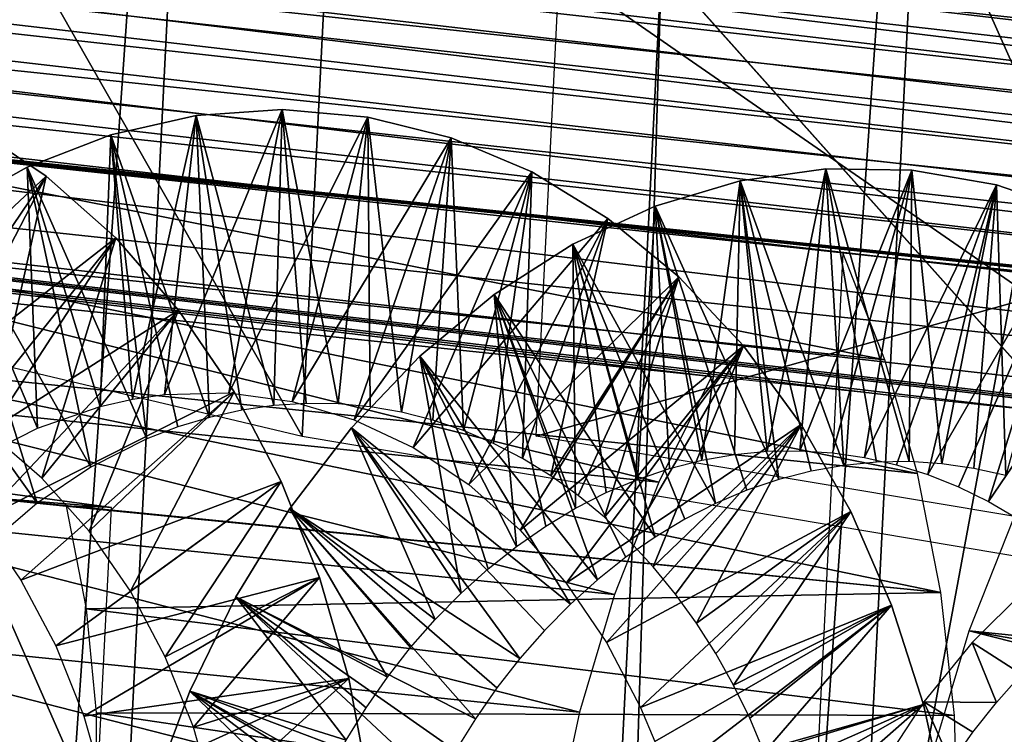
# Model space of a CAD drawing. Header units: millimetres. Extents: x -99 to 221, y -61 to 39.
# Tile 641 of 656: x 201.42 to 203.8, y 27.67 to 29.4. Entities that reach past the tile are written whole.
import ezdxf

# ---------------------------------------------------------------- set-up
doc = ezdxf.new("R2010")
doc.units = ezdxf.units.MM
doc.header["$LTSCALE"] = 33.374815
for name, color, linetype in [('101', 7, 'CONTINUOUS'), ('104', 7, 'CONTINUOUS'), ('110', 7, 'CONTINUOUS'), ('33', 7, 'CONTINUOUS'), ('34', 7, 'CONTINUOUS'), ('35', 7, 'CONTINUOUS'), ('49', 7, 'CONTINUOUS'), ('70', 7, 'CONTINUOUS'), ('71', 7, 'CONTINUOUS'), ('72', 7, 'CONTINUOUS'), ('73', 7, 'CONTINUOUS'), ('93', 7, 'CONTINUOUS'), ('94', 7, 'CONTINUOUS'), ('97', 7, 'CONTINUOUS'), ('98', 7, 'CONTINUOUS'), ('99', 7, 'CONTINUOUS')]:
    doc.layers.add(name, color=color, linetype=linetype)

msp = doc.modelspace()

# ---------------------------------------------------------------- linework, layer by layer
at = {"layer": '101', "color": 7, "linetype": 'CONTINUOUS'}
for points in [[(201.64, 28.215, -231.2832), (201.269, 28.2452, -231.0488), (201.2506, 28.268, -230.6111), (201.64, 28.215, -231.2832)], [(201.5309, 28.2187, -231.3184), (201.269, 28.2452, -231.0488), (201.64, 28.215, -231.2832), (201.5309, 28.2187, -231.3184)]]:
    msp.add_3dface(points, dxfattribs=at)
at = {"layer": '104', "color": 7, "linetype": 'CONTINUOUS'}
for points in [[(201.1758, 26.7718, -230.5364), (201.5652, 26.7187, -231.2084), (201.2506, 28.268, -230.6111), (201.1758, 26.7718, -230.5364)], [(201.64, 28.215, -231.2832), (201.2506, 28.268, -230.6111), (201.6026, 27.4669, -231.2458), (201.64, 28.215, -231.2832)], [(201.2506, 28.268, -230.6111), (201.5652, 26.7187, -231.2084), (201.6026, 27.4669, -231.2458), (201.2506, 28.268, -230.6111)]]:
    msp.add_3dface(points, dxfattribs=at)
at = {"layer": '110', "color": 7, "linetype": 'CONTINUOUS'}
for points in [[(203.8273, 28.7872, -234.2487), (203.4097, 28.8322, -233.8193), (203.2522, 25.6794, -233.6617), (203.8273, 28.7872, -234.2487)], [(204.244, 28.7423, -234.6773), (203.8273, 28.7872, -234.2487), (203.2522, 25.6794, -233.6617), (204.244, 28.7423, -234.6773)], [(203.2522, 25.6794, -233.6617), (203.67, 25.6397, -234.0914), (204.244, 28.7423, -234.6773), (203.2522, 25.6794, -233.6617)], [(204.087, 25.6001, -234.5202), (204.244, 28.7423, -234.6773), (203.67, 25.6397, -234.0914), (204.087, 25.6001, -234.5202)]]:
    msp.add_3dface(points, dxfattribs=at)
at = {"layer": '33', "color": 7, "linetype": 'CONTINUOUS'}
for points in [[(202.0207, 34.3131, -208.819), (195.5772, -57.9111, -206.0442), (200.2358, 35.3009, -210.7027), (202.0207, 34.3131, -208.819)], [(197.4609, -56.9233, -204.2592), (195.5772, -57.9111, -206.0442), (202.0207, 34.3131, -208.819), (197.4609, -56.9233, -204.2592)], [(203.7563, 33.1819, -206.9705), (197.4609, -56.9233, -204.2592), (202.0207, 34.3131, -208.819), (203.7563, 33.1819, -206.9705)], [(199.3095, -55.7921, -202.5237), (197.4609, -56.9233, -204.2592), (203.7563, 33.1819, -206.9705), (199.3095, -55.7921, -202.5237)], [(205.4371, 31.9106, -205.1626), (199.3095, -55.7921, -202.5237), (203.7563, 33.1819, -206.9705), (205.4371, 31.9106, -205.1626)], [(201.1174, -54.5208, -200.8429), (199.3095, -55.7921, -202.5237), (205.4371, 31.9106, -205.1626), (201.1174, -54.5208, -200.8429)], [(207.0578, 30.5035, -203.4012), (201.1174, -54.5208, -200.8429), (205.4371, 31.9106, -205.1626), (207.0578, 30.5035, -203.4012)], [(202.8787, -53.1137, -199.2222), (201.1174, -54.5208, -200.8429), (207.0578, 30.5035, -203.4012), (202.8787, -53.1137, -199.2222)], [(208.6133, 28.9647, -201.6918), (202.8787, -53.1137, -199.2222), (207.0578, 30.5035, -203.4012), (208.6133, 28.9647, -201.6918)], [(204.5881, -51.5749, -197.6666), (202.8787, -53.1137, -199.2222), (208.6133, 28.9647, -201.6918), (204.5881, -51.5749, -197.6666)]]:
    msp.add_3dface(points, dxfattribs=at)
at = {"layer": '34', "color": 7, "linetype": 'CONTINUOUS'}
for points in [[(202.9706, 29.5287, -196.049), (201.415, 31.0675, -197.7584), (198.9454, -51.0108, -192.0238), (202.9706, 29.5287, -196.049)], [(200.5973, -49.3454, -190.5384), (202.9706, 29.5287, -196.049), (198.9454, -51.0108, -192.0238), (200.5973, -49.3454, -190.5384)], [(204.456, 27.8633, -194.3971), (202.9706, 29.5287, -196.049), (200.5973, -49.3454, -190.5384), (204.456, 27.8633, -194.3971)], [(202.1867, -47.5585, -189.1276), (204.456, 27.8633, -194.3971), (200.5973, -49.3454, -190.5384), (202.1867, -47.5585, -189.1276)], [(205.8668, 26.0764, -192.8077), (204.456, 27.8633, -194.3971), (202.1867, -47.5585, -189.1276), (205.8668, 26.0764, -192.8077)]]:
    msp.add_3dface(points, dxfattribs=at)
at = {"layer": '35', "color": 7, "linetype": 'CONTINUOUS'}
msp.add_3dface([(203.5481, 29.9003, -196.2175), (205.0486, 28.218, -194.5488), (208.4856, 29.4067, -201.1549), (203.5481, 29.9003, -196.2175)], dxfattribs=at)
at = {"layer": '49', "color": 7, "linetype": 'CONTINUOUS'}
for points in [[(202.9706, 29.5287, -196.049), (204.456, 27.8633, -194.3971), (203.5481, 29.9003, -196.2175), (202.9706, 29.5287, -196.049)], [(204.456, 27.8633, -194.3971), (205.0486, 28.218, -194.5488), (203.5481, 29.9003, -196.2175), (204.456, 27.8633, -194.3971)]]:
    msp.add_3dface(points, dxfattribs=at)
at = {"layer": '70', "linetype": 'CONTINUOUS'}
for points in [[(201.6386, 29.1179, -235.9432), (201.6907, 28.4774, -235.5979), (201.8454, 29.1646, -235.7997), (201.6386, 29.1179, -235.9432)], [(201.6907, 28.4774, -235.5979), (201.7687, 28.4886, -235.5528), (201.8454, 29.1646, -235.7997), (201.6907, 28.4774, -235.5979)], [(201.8454, 29.1646, -235.7997), (201.7687, 28.4886, -235.5528), (202.0536, 29.179, -235.6514), (201.8454, 29.1646, -235.7997)], [(201.7687, 28.4886, -235.5528), (201.9243, 28.4927, -235.4609), (202.0536, 29.179, -235.6514), (201.7687, 28.4886, -235.5528)], [(202.0536, 29.179, -235.6514), (201.9243, 28.4927, -235.4609), (202.2603, 29.1607, -235.5014), (202.0536, 29.179, -235.6514)], [(201.9243, 28.4927, -235.4609), (202.0777, 28.4724, -235.3685), (202.2603, 29.1607, -235.5014), (201.9243, 28.4927, -235.4609)], [(202.2603, 29.1607, -235.5014), (202.0777, 28.4724, -235.3685), (202.4624, 29.11, -235.3527), (202.2603, 29.1607, -235.5014)], [(201.4363, 29.0397, -236.0792), (201.6131, 28.4601, -235.6419), (201.6386, 29.1179, -235.9432), (201.4363, 29.0397, -236.0792)], [(201.6131, 28.4601, -235.6419), (201.6907, 28.4774, -235.5979), (201.6386, 29.1179, -235.9432), (201.6131, 28.4601, -235.6419)], [(202.0777, 28.4724, -235.3685), (202.2272, 28.428, -235.2778), (202.4624, 29.11, -235.3527), (202.0777, 28.4724, -235.3685)], [(202.4624, 29.11, -235.3527), (202.2272, 28.428, -235.2778), (202.6571, 29.0277, -235.2083), (202.4624, 29.11, -235.3527)], [(201.4612, 28.4078, -235.7252), (201.6131, 28.4601, -235.6419), (201.4363, 29.0397, -236.0792), (201.4612, 28.4078, -235.7252)], [(202.2272, 28.428, -235.2778), (202.3705, 28.3603, -235.1909), (202.6571, 29.0277, -235.2083), (202.2272, 28.428, -235.2778)], [(202.6571, 29.0277, -235.2083), (202.3705, 28.3603, -235.1909), (202.8416, 28.9151, -235.071), (202.6571, 29.0277, -235.2083)], [(203.1611, 29.0062, -237.2768), (203.2269, 28.3515, -236.9356), (203.369, 29.0355, -237.1303), (203.1611, 29.0062, -237.2768)], [(203.2269, 28.3515, -236.9356), (203.3059, 28.3528, -236.8889), (203.369, 29.0355, -237.1303), (203.2269, 28.3515, -236.9356)], [(203.369, 29.0355, -237.1303), (203.3059, 28.3528, -236.8889), (203.5767, 29.0321, -236.9808), (203.369, 29.0355, -237.1303)], [(203.3059, 28.3528, -236.8889), (203.3846, 28.3478, -236.8418), (203.5767, 29.0321, -236.9808), (203.3059, 28.3528, -236.8889)], [(203.3846, 28.3478, -236.8418), (203.4625, 28.3366, -236.7948), (203.5767, 29.0321, -236.9808), (203.3846, 28.3478, -236.8418)], [(203.5767, 29.0321, -236.9808), (203.4625, 28.3366, -236.7948), (203.7813, 28.9962, -236.8311), (203.5767, 29.0321, -236.9808)], [(202.956, 28.9449, -237.4173), (203.0686, 28.3298, -237.0273), (203.1611, 29.0062, -237.2768), (202.956, 28.9449, -237.4173)], [(203.0686, 28.3298, -237.0273), (203.1477, 28.3438, -236.9819), (203.1611, 29.0062, -237.2768), (203.0686, 28.3298, -237.0273)], [(203.1477, 28.3438, -236.9819), (203.2269, 28.3515, -236.9356), (203.1611, 29.0062, -237.2768), (203.1477, 28.3438, -236.9819)], [(203.4625, 28.3366, -236.7948), (203.5395, 28.319, -236.7482), (203.7813, 28.9962, -236.8311), (203.4625, 28.3366, -236.7948)], [(203.5395, 28.319, -236.7482), (203.6153, 28.2954, -236.7022), (203.7813, 28.9962, -236.8311), (203.5395, 28.319, -236.7482)], [(203.7813, 28.9962, -236.8311), (203.6153, 28.2954, -236.7022), (203.9798, 28.9282, -236.6844), (203.7813, 28.9962, -236.8311)], [(202.7567, 28.8527, -237.5488), (202.9131, 28.2834, -237.1138), (202.956, 28.9449, -237.4173), (202.7567, 28.8527, -237.5488)], [(202.9131, 28.2834, -237.1138), (202.9902, 28.3096, -237.0714), (202.956, 28.9449, -237.4173), (202.9131, 28.2834, -237.1138)], [(202.9902, 28.3096, -237.0714), (203.0686, 28.3298, -237.0273), (202.956, 28.9449, -237.4173), (202.9902, 28.3096, -237.0714)], [(203.6153, 28.2954, -236.7022), (203.6895, 28.2656, -236.6571), (203.9798, 28.9282, -236.6844), (203.6153, 28.2954, -236.7022)], [(203.6895, 28.2656, -236.6571), (203.7619, 28.23, -236.6133), (203.9798, 28.9282, -236.6844), (203.6895, 28.2656, -236.6571)], [(203.9798, 28.9282, -236.6844), (203.7619, 28.23, -236.6133), (204.1693, 28.8293, -236.5435), (203.9798, 28.9282, -236.6844)], [(202.3705, 28.3603, -235.1909), (202.5049, 28.2707, -235.1107), (202.8416, 28.9151, -235.071), (202.3705, 28.3603, -235.1909)], [(202.8416, 28.9151, -235.071), (202.5049, 28.2707, -235.1107), (203.0133, 28.7741, -234.9438), (202.8416, 28.9151, -235.071)], [(202.566, 28.731, -237.6688), (202.7632, 28.2136, -237.1925), (202.7567, 28.8527, -237.5488), (202.566, 28.731, -237.6688)], [(202.7632, 28.2136, -237.1925), (202.8373, 28.2513, -237.1542), (202.7567, 28.8527, -237.5488), (202.7632, 28.2136, -237.1925)], [(202.8373, 28.2513, -237.1542), (202.9131, 28.2834, -237.1138), (202.7567, 28.8527, -237.5488), (202.8373, 28.2513, -237.1542)], [(203.7619, 28.23, -236.6133), (203.8321, 28.1886, -236.5711), (204.1693, 28.8293, -236.5435), (203.7619, 28.23, -236.6133)], [(202.5049, 28.2707, -235.1107), (202.6291, 28.1604, -235.0389), (203.0133, 28.7741, -234.9438), (202.5049, 28.2707, -235.1107)], [(203.0133, 28.7741, -234.9438), (202.6291, 28.1604, -235.0389), (203.1697, 28.607, -234.8291), (203.0133, 28.7741, -234.9438)], [(202.3867, 28.5821, -237.7747), (202.6202, 28.1213, -237.2619), (202.566, 28.731, -237.6688), (202.3867, 28.5821, -237.7747)], [(202.6202, 28.1213, -237.2619), (202.6908, 28.1702, -237.2285), (202.566, 28.731, -237.6688), (202.6202, 28.1213, -237.2619)], [(202.6908, 28.1702, -237.2285), (202.7632, 28.2136, -237.1925), (202.566, 28.731, -237.6688), (202.6908, 28.1702, -237.2285)], [(202.6291, 28.1604, -235.0389), (202.7406, 28.0321, -234.9778), (203.1697, 28.607, -234.8291), (202.6291, 28.1604, -235.0389)], [(203.1697, 28.607, -234.8291), (202.7406, 28.0321, -234.9778), (203.3089, 28.4166, -234.7295), (203.1697, 28.607, -234.8291)], [(202.2213, 28.4084, -237.8643), (202.486, 28.0077, -237.32), (202.3867, 28.5821, -237.7747), (202.2213, 28.4084, -237.8643)], [(202.486, 28.0077, -237.32), (202.5518, 28.067, -237.2925), (202.3867, 28.5821, -237.7747), (202.486, 28.0077, -237.32)], [(202.5518, 28.067, -237.2925), (202.6202, 28.1213, -237.2619), (202.3867, 28.5821, -237.7747), (202.5518, 28.067, -237.2925)], [(202.072, 28.213, -237.9355), (202.4232, 27.9439, -237.344), (202.2213, 28.4084, -237.8643), (202.072, 28.213, -237.9355)], [(202.4232, 27.9439, -237.344), (202.486, 28.0077, -237.32), (202.2213, 28.4084, -237.8643), (202.4232, 27.9439, -237.344)], [(202.7406, 28.0321, -234.9778), (202.8378, 27.8885, -234.9293), (203.3089, 28.4166, -234.7295), (202.7406, 28.0321, -234.9778)], [(203.3089, 28.4166, -234.7295), (202.8378, 27.8885, -234.9293), (203.4288, 28.206, -234.6471), (203.3089, 28.4166, -234.7295)], [(201.9409, 27.9991, -237.9867), (202.3081, 27.8049, -237.3806), (202.072, 28.213, -237.9355), (201.9409, 27.9991, -237.9867)], [(202.3637, 27.8761, -237.3643), (202.4232, 27.9439, -237.344), (202.072, 28.213, -237.9355), (202.3637, 27.8761, -237.3643)], [(202.3081, 27.8049, -237.3806), (202.3637, 27.8761, -237.3643), (202.072, 28.213, -237.9355), (202.3081, 27.8049, -237.3806)], [(202.8378, 27.8885, -234.9293), (202.92, 27.7314, -234.8946), (203.4288, 28.206, -234.6471), (202.8378, 27.8885, -234.9293)], [(203.4288, 28.206, -234.6471), (202.92, 27.7314, -234.8946), (203.5279, 27.9786, -234.5837), (203.4288, 28.206, -234.6471)], [(201.8298, 27.7704, -238.0165), (202.2078, 27.6524, -237.4015), (201.9409, 27.9991, -237.9867), (201.8298, 27.7704, -238.0165)], [(202.2561, 27.7303, -237.3931), (202.3081, 27.8049, -237.3806), (201.9409, 27.9991, -237.9867), (202.2561, 27.7303, -237.3931)], [(202.2078, 27.6524, -237.4015), (202.2561, 27.7303, -237.3931), (201.9409, 27.9991, -237.9867), (202.2078, 27.6524, -237.4015)], [(203.7224, 27.8884, -238.9355), (203.842, 27.8117, -238.7517), (203.8502, 28.0151, -238.873), (203.7224, 27.8884, -238.9355)], [(202.92, 27.7314, -234.8946), (202.9552, 27.6486, -234.8829), (203.5279, 27.9786, -234.5837), (202.92, 27.7314, -234.8946)], [(202.9552, 27.6486, -234.8829), (202.9863, 27.5633, -234.8752), (203.5279, 27.9786, -234.5837), (202.9552, 27.6486, -234.8829)], [(203.5279, 27.9786, -234.5837), (202.9863, 27.5633, -234.8752), (203.6052, 27.7383, -234.5409), (203.5279, 27.9786, -234.5837)], [(203.6057, 27.7447, -238.9853), (203.7815, 27.7435, -238.7727), (203.7224, 27.8884, -238.9355), (203.6057, 27.7447, -238.9853)], [(203.7815, 27.7435, -238.7727), (203.842, 27.8117, -238.7517), (203.7224, 27.8884, -238.9355), (203.7815, 27.7435, -238.7727)], [(201.7399, 27.5309, -238.0239), (202.1225, 27.488, -237.4054), (201.8298, 27.7704, -238.0165), (201.7399, 27.5309, -238.0239)], [(202.1631, 27.5715, -237.4056), (202.2078, 27.6524, -237.4015), (201.8298, 27.7704, -238.0165), (202.1631, 27.5715, -237.4056)], [(202.1225, 27.488, -237.4054), (202.1631, 27.5715, -237.4056), (201.8298, 27.7704, -238.0165), (202.1225, 27.488, -237.4054)], [(202.9863, 27.5633, -234.8752), (203.0129, 27.4766, -234.8716), (203.6052, 27.7383, -234.5409), (202.9863, 27.5633, -234.8752)], [(203.6052, 27.7383, -234.5409), (203.0129, 27.4766, -234.8716), (203.6598, 27.4891, -234.5199), (203.6052, 27.7383, -234.5409)], [(203.5018, 27.586, -239.0209), (203.6717, 27.5966, -238.8028), (203.6057, 27.7447, -238.9853), (203.5018, 27.586, -239.0209)], [(203.6717, 27.5966, -238.8028), (203.7247, 27.6718, -238.7898), (203.6057, 27.7447, -238.9853), (203.6717, 27.5966, -238.8028)], [(203.7247, 27.6718, -238.7898), (203.7815, 27.7435, -238.7727), (203.6057, 27.7447, -238.9853), (203.7247, 27.6718, -238.7898)]]:
    msp.add_3dface(points, dxfattribs=at)
at = {"layer": '71', "linetype": 'CONTINUOUS'}
for points in [[(201.6386, 29.1179, -235.9432), (201.8454, 29.1646, -235.7997), (201.8777, 28.4336, -235.9065), (201.6386, 29.1179, -235.9432)], [(201.8454, 29.1646, -235.7997), (202.0536, 29.179, -235.6514), (202.0333, 28.4622, -235.8174), (201.8454, 29.1646, -235.7997)], [(201.9553, 28.451, -235.8625), (201.8454, 29.1646, -235.7997), (202.0333, 28.4622, -235.8174), (201.9553, 28.451, -235.8625)], [(201.8777, 28.4336, -235.9065), (201.8454, 29.1646, -235.7997), (201.9553, 28.451, -235.8625), (201.8777, 28.4336, -235.9065)], [(202.0333, 28.4622, -235.8174), (202.0536, 29.179, -235.6514), (202.1113, 28.4673, -235.7716), (202.0333, 28.4622, -235.8174)], [(202.1113, 28.4673, -235.7716), (202.0536, 29.179, -235.6514), (202.1889, 28.4663, -235.7255), (202.1113, 28.4673, -235.7716)], [(202.0536, 29.179, -235.6514), (202.2603, 29.1607, -235.5014), (202.1889, 28.4663, -235.7255), (202.0536, 29.179, -235.6514)], [(202.1889, 28.4663, -235.7255), (202.2603, 29.1607, -235.5014), (202.2659, 28.4591, -235.6793), (202.1889, 28.4663, -235.7255)], [(202.2659, 28.4591, -235.6793), (202.2603, 29.1607, -235.5014), (202.3423, 28.446, -235.6331), (202.2659, 28.4591, -235.6793)], [(202.2603, 29.1607, -235.5014), (202.4624, 29.11, -235.3527), (202.3423, 28.446, -235.6331), (202.2603, 29.1607, -235.5014)], [(201.4363, 29.0397, -236.0792), (201.6386, 29.1179, -235.9432), (201.7258, 28.3813, -235.9898), (201.4363, 29.0397, -236.0792)], [(201.8011, 28.4104, -235.9491), (201.6386, 29.1179, -235.9432), (201.8777, 28.4336, -235.9065), (201.8011, 28.4104, -235.9491)], [(201.7258, 28.3813, -235.9898), (201.6386, 29.1179, -235.9432), (201.8011, 28.4104, -235.9491), (201.7258, 28.3813, -235.9898)], [(202.3423, 28.446, -235.6331), (202.4624, 29.11, -235.3527), (202.4177, 28.4267, -235.5874), (202.3423, 28.446, -235.6331)], [(202.4177, 28.4267, -235.5874), (202.4624, 29.11, -235.3527), (202.4918, 28.4016, -235.5424), (202.4177, 28.4267, -235.5874)], [(202.4624, 29.11, -235.3527), (202.6571, 29.0277, -235.2083), (202.4918, 28.4016, -235.5424), (202.4624, 29.11, -235.3527)], [(202.4918, 28.4016, -235.5424), (202.6571, 29.0277, -235.2083), (202.5643, 28.3706, -235.4983), (202.4918, 28.4016, -235.5424)], [(202.5643, 28.3706, -235.4983), (202.6571, 29.0277, -235.2083), (202.6351, 28.3338, -235.4555), (202.5643, 28.3706, -235.4983)], [(202.6571, 29.0277, -235.2083), (202.8416, 28.9151, -235.071), (202.6351, 28.3338, -235.4555), (202.6571, 29.0277, -235.2083)], [(203.1611, 29.0062, -237.2768), (203.369, 29.0355, -237.1303), (203.4123, 28.3174, -237.2465), (203.1611, 29.0062, -237.2768)], [(203.4915, 28.325, -237.2002), (203.369, 29.0355, -237.1303), (203.5705, 28.3264, -237.1535), (203.4915, 28.325, -237.2002)], [(203.4123, 28.3174, -237.2465), (203.369, 29.0355, -237.1303), (203.4915, 28.325, -237.2002), (203.4123, 28.3174, -237.2465)], [(203.369, 29.0355, -237.1303), (203.5767, 29.0321, -236.9808), (203.5705, 28.3264, -237.1535), (203.369, 29.0355, -237.1303)], [(203.5705, 28.3264, -237.1535), (203.5767, 29.0321, -236.9808), (203.6492, 28.3214, -237.1064), (203.5705, 28.3264, -237.1535)], [(203.5767, 29.0321, -236.9808), (203.7813, 28.9962, -236.8311), (203.6492, 28.3214, -237.1064), (203.5767, 29.0321, -236.9808)], [(202.956, 28.9449, -237.4173), (203.1611, 29.0062, -237.2768), (203.2548, 28.2832, -237.336), (202.956, 28.9449, -237.4173)], [(203.3332, 28.3034, -237.2919), (203.1611, 29.0062, -237.2768), (203.4123, 28.3174, -237.2465), (203.3332, 28.3034, -237.2919)], [(203.2548, 28.2832, -237.336), (203.1611, 29.0062, -237.2768), (203.3332, 28.3034, -237.2919), (203.2548, 28.2832, -237.336)], [(203.6492, 28.3214, -237.1064), (203.7813, 28.9962, -236.8311), (203.7271, 28.3101, -237.0594), (203.6492, 28.3214, -237.1064)], [(203.7271, 28.3101, -237.0594), (203.7813, 28.9962, -236.8311), (203.8041, 28.2926, -237.0128), (203.7271, 28.3101, -237.0594)], [(203.7813, 28.9962, -236.8311), (203.9798, 28.9282, -236.6844), (203.8041, 28.2926, -237.0128), (203.7813, 28.9962, -236.8311)], [(202.7567, 28.8527, -237.5488), (202.956, 28.9449, -237.4173), (203.1019, 28.2249, -237.4188), (202.7567, 28.8527, -237.5488)], [(203.1777, 28.257, -237.3784), (202.956, 28.9449, -237.4173), (203.2548, 28.2832, -237.336), (203.1777, 28.257, -237.3784)], [(203.1019, 28.2249, -237.4188), (202.956, 28.9449, -237.4173), (203.1777, 28.257, -237.3784), (203.1019, 28.2249, -237.4188)], [(202.6351, 28.3338, -235.4555), (202.8416, 28.9151, -235.071), (202.7035, 28.2917, -235.4145), (202.6351, 28.3338, -235.4555)], [(202.8416, 28.9151, -235.071), (203.0133, 28.7741, -234.9438), (202.7035, 28.2917, -235.4145), (202.8416, 28.9151, -235.071)], [(202.566, 28.731, -237.6688), (202.7567, 28.8527, -237.5488), (202.9554, 28.1437, -237.4931), (202.566, 28.731, -237.6688)], [(203.0278, 28.1871, -237.4571), (202.7567, 28.8527, -237.5488), (203.1019, 28.2249, -237.4188), (203.0278, 28.1871, -237.4571)], [(202.9554, 28.1437, -237.4931), (202.7567, 28.8527, -237.5488), (203.0278, 28.1871, -237.4571), (202.9554, 28.1437, -237.4931)], [(202.7035, 28.2917, -235.4145), (203.0133, 28.7741, -234.9438), (202.7695, 28.2442, -235.3753), (202.7035, 28.2917, -235.4145)], [(202.7695, 28.2442, -235.3753), (203.0133, 28.7741, -234.9438), (202.8331, 28.1916, -235.3382), (202.7695, 28.2442, -235.3753)], [(203.0133, 28.7741, -234.9438), (203.1697, 28.607, -234.8291), (202.8331, 28.1916, -235.3382), (203.0133, 28.7741, -234.9438)], [(202.3867, 28.5821, -237.7747), (202.566, 28.731, -237.6688), (202.8164, 28.0406, -237.5571), (202.3867, 28.5821, -237.7747)], [(202.8848, 28.0948, -237.5265), (202.566, 28.731, -237.6688), (202.9554, 28.1437, -237.4931), (202.8848, 28.0948, -237.5265)], [(202.8164, 28.0406, -237.5571), (202.566, 28.731, -237.6688), (202.8848, 28.0948, -237.5265), (202.8164, 28.0406, -237.5571)], [(202.8331, 28.1916, -235.3382), (203.1697, 28.607, -234.8291), (202.8937, 28.134, -235.3035), (202.8331, 28.1916, -235.3382)], [(202.8937, 28.134, -235.3035), (203.1697, 28.607, -234.8291), (202.9512, 28.0719, -235.2715), (202.8937, 28.134, -235.3035)], [(203.1697, 28.607, -234.8291), (203.3089, 28.4166, -234.7295), (202.9512, 28.0719, -235.2715), (203.1697, 28.607, -234.8291)], [(202.2213, 28.4084, -237.8643), (202.3867, 28.5821, -237.7747), (202.7506, 27.9813, -237.5846), (202.2213, 28.4084, -237.8643)], [(202.7506, 27.9813, -237.5846), (202.3867, 28.5821, -237.7747), (202.8164, 28.0406, -237.5571), (202.7506, 27.9813, -237.5846)], [(202.072, 28.213, -237.9355), (202.2213, 28.4084, -237.8643), (202.6283, 27.8496, -237.6289), (202.072, 28.213, -237.9355)], [(202.6877, 27.9175, -237.6086), (202.2213, 28.4084, -237.8643), (202.7506, 27.9813, -237.5846), (202.6877, 27.9175, -237.6086)], [(202.6283, 27.8496, -237.6289), (202.2213, 28.4084, -237.8643), (202.6877, 27.9175, -237.6086), (202.6283, 27.8496, -237.6289)], [(202.9512, 28.0719, -235.2715), (203.3089, 28.4166, -234.7295), (203.0052, 28.0057, -235.2424), (202.9512, 28.0719, -235.2715)], [(203.0052, 28.0057, -235.2424), (203.3089, 28.4166, -234.7295), (203.0557, 27.9357, -235.2165), (203.0052, 28.0057, -235.2424)], [(203.3089, 28.4166, -234.7295), (203.4288, 28.206, -234.6471), (203.0557, 27.9357, -235.2165), (203.3089, 28.4166, -234.7295)], [(201.9409, 27.9991, -237.9867), (202.072, 28.213, -237.9355), (202.5207, 27.7038, -237.6577), (201.9409, 27.9991, -237.9867)], [(202.5727, 27.7785, -237.6452), (202.072, 28.213, -237.9355), (202.6283, 27.8496, -237.6289), (202.5727, 27.7785, -237.6452)], [(202.5207, 27.7038, -237.6577), (202.072, 28.213, -237.9355), (202.5727, 27.7785, -237.6452), (202.5207, 27.7038, -237.6577)], [(203.0557, 27.9357, -235.2165), (203.4288, 28.206, -234.6471), (203.1024, 27.862, -235.1939), (203.0557, 27.9357, -235.2165)], [(203.1024, 27.862, -235.1939), (203.4288, 28.206, -234.6471), (203.1454, 27.7851, -235.1747), (203.1024, 27.862, -235.1939)], [(203.4288, 28.206, -234.6471), (203.5279, 27.9786, -234.5837), (203.1454, 27.7851, -235.1747), (203.4288, 28.206, -234.6471)], [(201.8298, 27.7704, -238.0165), (201.9409, 27.9991, -237.9867), (202.4277, 27.5451, -237.6702), (201.8298, 27.7704, -238.0165)], [(202.4724, 27.626, -237.6661), (201.9409, 27.9991, -237.9867), (202.5207, 27.7038, -237.6577), (202.4724, 27.626, -237.6661)], [(202.4277, 27.5451, -237.6702), (201.9409, 27.9991, -237.9867), (202.4724, 27.626, -237.6661), (202.4277, 27.5451, -237.6702)], [(203.1454, 27.7851, -235.1747), (203.5279, 27.9786, -234.5837), (203.1846, 27.705, -235.1592), (203.1454, 27.7851, -235.1747)], [(203.1846, 27.705, -235.1592), (203.5279, 27.9786, -234.5837), (203.2198, 27.6221, -235.1475), (203.1846, 27.705, -235.1592)], [(203.5279, 27.9786, -234.5837), (203.6052, 27.7383, -234.5409), (203.2198, 27.6221, -235.1475), (203.5279, 27.9786, -234.5837)], [(201.7399, 27.5309, -238.0239), (201.8298, 27.7704, -238.0165), (202.3507, 27.3761, -237.6653), (201.7399, 27.5309, -238.0239)], [(202.3871, 27.4615, -237.67), (201.8298, 27.7704, -238.0165), (202.4277, 27.5451, -237.6702), (202.3871, 27.4615, -237.67)], [(202.3507, 27.3761, -237.6653), (201.8298, 27.7704, -238.0165), (202.3871, 27.4615, -237.67), (202.3507, 27.3761, -237.6653)], [(203.2198, 27.6221, -235.1475), (203.6052, 27.7383, -234.5409), (203.2509, 27.5369, -235.1398), (203.2198, 27.6221, -235.1475)], [(203.2509, 27.5369, -235.1398), (203.6052, 27.7383, -234.5409), (203.2775, 27.4501, -235.1362), (203.2509, 27.5369, -235.1398)], [(203.6052, 27.7383, -234.5409), (203.6598, 27.4891, -234.5199), (203.2775, 27.4501, -235.1362), (203.6052, 27.7383, -234.5409)]]:
    msp.add_3dface(points, dxfattribs=at)
at = {"layer": '72', "linetype": 'CONTINUOUS'}
for points in [[(201.4824, 29.0178, -233.6221), (201.3006, 29.1393, -233.7572), (200.9416, 28.5114, -233.7912), (201.4824, 29.0178, -233.6221)], [(201.0795, 28.4229, -233.7087), (201.4824, 29.0178, -233.6221), (200.9416, 28.5114, -233.7912), (201.0795, 28.4229, -233.7087)], [(201.6505, 28.8683, -233.4978), (201.4824, 29.0178, -233.6221), (201.0795, 28.4229, -233.7087), (201.6505, 28.8683, -233.4978)], [(201.4612, 28.4078, -235.7252), (201.4363, 29.0397, -236.0792), (201.2406, 28.9307, -236.2053), (201.4612, 28.4078, -235.7252)], [(201.4612, 28.4078, -235.7252), (201.2406, 28.9307, -236.2053), (201.3255, 28.3392, -235.7954), (201.4612, 28.4078, -235.7252)], [(201.2069, 28.313, -233.6347), (201.6505, 28.8683, -233.4978), (201.0795, 28.4229, -233.7087), (201.2069, 28.313, -233.6347)], [(201.8027, 28.6933, -233.3869), (201.6505, 28.8683, -233.4978), (201.2069, 28.313, -233.6347), (201.8027, 28.6933, -233.3869)], [(201.3214, 28.1842, -233.5716), (201.8027, 28.6933, -233.3869), (201.2069, 28.313, -233.6347), (201.3214, 28.1842, -233.5716)], [(201.9367, 28.4956, -233.2919), (201.8027, 28.6933, -233.3869), (201.3214, 28.1842, -233.5716), (201.9367, 28.4956, -233.2919)], [(201.4213, 28.0392, -233.5213), (201.9367, 28.4956, -233.2919), (201.3214, 28.1842, -233.5716), (201.4213, 28.0392, -233.5213)], [(202.0509, 28.2786, -233.2147), (201.9367, 28.4956, -233.2919), (201.4213, 28.0392, -233.5213), (202.0509, 28.2786, -233.2147)], [(201.5057, 27.8803, -233.4853), (202.0509, 28.2786, -233.2147), (201.4213, 28.0392, -233.5213), (201.5057, 27.8803, -233.4853)], [(202.1438, 28.0459, -233.1573), (202.0509, 28.2786, -233.2147), (201.5057, 27.8803, -233.4853), (202.1438, 28.0459, -233.1573)], [(201.5737, 27.7099, -233.4649), (202.1438, 28.0459, -233.1573), (201.5057, 27.8803, -233.4853), (201.5737, 27.7099, -233.4649)], [(202.2143, 27.8013, -233.1211), (202.1438, 28.0459, -233.1573), (201.5737, 27.7099, -233.4649), (202.2143, 27.8013, -233.1211)], [(201.6239, 27.5325, -233.4615), (202.2143, 27.8013, -233.1211), (201.5737, 27.7099, -233.4649), (201.6239, 27.5325, -233.4615)], [(202.2617, 27.5491, -233.1072), (202.2143, 27.8013, -233.1211), (201.6239, 27.5325, -233.4615), (202.2617, 27.5491, -233.1072)]]:
    msp.add_3dface(points, dxfattribs=at)
at = {"layer": '73', "linetype": 'CONTINUOUS'}
for points in [[(201.3006, 29.1393, -233.7572), (201.4824, 29.0178, -233.6221), (201.2062, 28.4849, -234.0558), (201.3006, 29.1393, -233.7572)], [(201.2062, 28.4849, -234.0558), (201.4824, 29.0178, -233.6221), (201.3441, 28.3964, -233.9733), (201.2062, 28.4849, -234.0558)], [(201.2406, 28.9307, -236.2053), (201.4363, 29.0397, -236.0792), (201.5901, 28.3127, -236.06), (201.2406, 28.9307, -236.2053)], [(201.4824, 29.0178, -233.6221), (201.6505, 28.8683, -233.4978), (201.3441, 28.3964, -233.9733), (201.4824, 29.0178, -233.6221)], [(201.4363, 29.0397, -236.0792), (201.7258, 28.3813, -235.9898), (201.5901, 28.3127, -236.06), (201.4363, 29.0397, -236.0792)], [(201.0551, 28.7933, -236.3183), (201.2406, 28.9307, -236.2053), (201.4604, 28.2255, -236.1221), (201.0551, 28.7933, -236.3183)], [(201.4604, 28.2255, -236.1221), (201.2406, 28.9307, -236.2053), (201.5901, 28.3127, -236.06), (201.4604, 28.2255, -236.1221)], [(201.3441, 28.3964, -233.9733), (201.6505, 28.8683, -233.4978), (201.4715, 28.2866, -233.8993), (201.3441, 28.3964, -233.9733)], [(201.6505, 28.8683, -233.4978), (201.8027, 28.6933, -233.3869), (201.4715, 28.2866, -233.8993), (201.6505, 28.8683, -233.4978)], [(201.3381, 28.1206, -236.1746), (201.0551, 28.7933, -236.3183), (201.4604, 28.2255, -236.1221), (201.3381, 28.1206, -236.1746)], [(201.4715, 28.2866, -233.8993), (201.8027, 28.6933, -233.3869), (201.586, 28.1577, -233.8362), (201.4715, 28.2866, -233.8993)], [(201.8027, 28.6933, -233.3869), (201.9367, 28.4956, -233.2919), (201.586, 28.1577, -233.8362), (201.8027, 28.6933, -233.3869)], [(201.586, 28.1577, -233.8362), (201.9367, 28.4956, -233.2919), (201.6859, 28.0128, -233.7859), (201.586, 28.1577, -233.8362)], [(201.9367, 28.4956, -233.2919), (202.0509, 28.2786, -233.2147), (201.6859, 28.0128, -233.7859), (201.9367, 28.4956, -233.2919)], [(201.6859, 28.0128, -233.7859), (202.0509, 28.2786, -233.2147), (201.7703, 27.8538, -233.7499), (201.6859, 28.0128, -233.7859)], [(202.0509, 28.2786, -233.2147), (202.1438, 28.0459, -233.1573), (201.7703, 27.8538, -233.7499), (202.0509, 28.2786, -233.2147)], [(201.7703, 27.8538, -233.7499), (202.1438, 28.0459, -233.1573), (201.8383, 27.6834, -233.7295), (201.7703, 27.8538, -233.7499)], [(202.1438, 28.0459, -233.1573), (202.2143, 27.8013, -233.1211), (201.8383, 27.6834, -233.7295), (202.1438, 28.0459, -233.1573)], [(201.8383, 27.6834, -233.7295), (202.2143, 27.8013, -233.1211), (201.8885, 27.5061, -233.7261), (201.8383, 27.6834, -233.7295)], [(202.2143, 27.8013, -233.1211), (202.2617, 27.5491, -233.1072), (201.8885, 27.5061, -233.7261), (202.2143, 27.8013, -233.1211)]]:
    msp.add_3dface(points, dxfattribs=at)
at = {"layer": '93', "color": 7, "linetype": 'CONTINUOUS'}
for points in [[(188.4158, 31.3565, -223.4045), (188.6489, 31.4494, -223.1806), (209.2434, 28.9003, -244.0248), (188.4158, 31.3565, -223.4045)], [(209.2434, 28.9003, -244.0248), (188.6489, 31.4494, -223.1806), (209.3488, 28.9457, -243.9239), (209.2434, 28.9003, -244.0248)], [(209.3488, 28.9457, -243.9239), (188.6489, 31.4494, -223.1806), (209.4554, 28.9825, -243.821), (209.3488, 28.9457, -243.9239)], [(209.4554, 28.9825, -243.821), (188.6489, 31.4494, -223.1806), (191.7239, 31.1277, -226.0186), (209.4554, 28.9825, -243.821)], [(188.1895, 31.2281, -223.6179), (188.4158, 31.3565, -223.4045), (209.1397, 28.8464, -244.1231), (188.1895, 31.2281, -223.6179)], [(209.1397, 28.8464, -244.1231), (188.4158, 31.3565, -223.4045), (209.2434, 28.9003, -244.0248), (209.1397, 28.8464, -244.1231)], [(187.9732, 31.0658, -223.8179), (188.1895, 31.2281, -223.6179), (208.9387, 28.714, -244.3108), (187.9732, 31.0658, -223.8179)], [(209.038, 28.7842, -244.2185), (188.1895, 31.2281, -223.6179), (209.1397, 28.8464, -244.1231), (209.038, 28.7842, -244.2185)], [(208.9387, 28.714, -244.3108), (188.1895, 31.2281, -223.6179), (209.038, 28.7842, -244.2185), (208.9387, 28.714, -244.3108)], [(209.563, 29.0104, -243.7162), (209.4554, 28.9825, -243.821), (191.7239, 31.1277, -226.0186), (209.563, 29.0104, -243.7162)], [(209.563, 29.0104, -243.7162), (191.7239, 31.1277, -226.0186), (205.8948, 29.4508, -240.048), (209.563, 29.0104, -243.7162)], [(187.7695, 30.8716, -224.0023), (187.9732, 31.0658, -223.8179), (208.7486, 28.5501, -244.4846), (187.7695, 30.8716, -224.0023)], [(208.7486, 28.5501, -244.4846), (187.9732, 31.0658, -223.8179), (208.8421, 28.6358, -244.3996), (208.7486, 28.5501, -244.4846)], [(208.8421, 28.6358, -244.3996), (187.9732, 31.0658, -223.8179), (208.9387, 28.714, -244.3108), (208.8421, 28.6358, -244.3996)], [(187.5809, 30.6479, -224.1685), (187.7695, 30.8716, -224.0023), (208.5719, 28.3572, -244.642), (187.5809, 30.6479, -224.1685)], [(208.5719, 28.3572, -244.642), (187.7695, 30.8716, -224.0023), (208.6584, 28.4572, -244.5655), (208.5719, 28.3572, -244.642)], [(208.6584, 28.4572, -244.5655), (187.7695, 30.8716, -224.0023), (208.7486, 28.5501, -244.4846), (208.6584, 28.4572, -244.5655)], [(187.4099, 30.3977, -224.3145), (187.5809, 30.6479, -224.1685), (208.4111, 28.1379, -244.7809), (187.4099, 30.3977, -224.3145)], [(208.4111, 28.1379, -244.7809), (187.5809, 30.6479, -224.1685), (208.4894, 28.2507, -244.7139), (208.4111, 28.1379, -244.7809)], [(208.4894, 28.2507, -244.7139), (187.5809, 30.6479, -224.1685), (208.5719, 28.3572, -244.642), (208.4894, 28.2507, -244.7139)], [(208.3374, 28.0193, -244.8427), (187.4099, 30.3977, -224.3145), (208.4111, 28.1379, -244.7809), (208.3374, 28.0193, -244.8427)], [(187.4099, 30.3977, -224.3145), (208.3374, 28.0193, -244.8427), (206.8097, 28.1425, -243.3936), (187.4099, 30.3977, -224.3145)], [(205.9517, 28.2325, -242.5593), (187.4099, 30.3977, -224.3145), (206.3811, 28.1875, -242.9769), (205.9517, 28.2325, -242.5593)], [(187.4099, 30.3977, -224.3145), (205.9517, 28.2325, -242.5593), (203.9497, 28.4425, -240.6126), (187.4099, 30.3977, -224.3145)], [(206.3811, 28.1875, -242.9769), (187.4099, 30.3977, -224.3145), (206.8097, 28.1425, -243.3936), (206.3811, 28.1875, -242.9769)], [(203.0917, 28.5325, -239.7783), (187.4099, 30.3977, -224.3145), (203.5211, 28.4874, -240.1959), (203.0917, 28.5325, -239.7783)], [(187.4099, 30.3977, -224.3145), (203.0917, 28.5325, -239.7783), (201.0897, 28.7423, -237.8316), (187.4099, 30.3977, -224.3145)], [(203.5211, 28.4874, -240.1959), (187.4099, 30.3977, -224.3145), (203.9497, 28.4425, -240.6126), (203.5211, 28.4874, -240.1959)], [(201.0897, 28.7423, -237.8316), (202.9646, 28.277, -239.8799), (200.9625, 28.4844, -237.9331), (201.0897, 28.7423, -237.8316)], [(203.0917, 28.5325, -239.7783), (202.9646, 28.277, -239.8799), (201.0897, 28.7423, -237.8316), (203.0917, 28.5325, -239.7783)], [(200.9625, 28.4844, -237.9331), (202.8577, 28.0049, -239.9596), (200.8555, 28.21, -238.0127), (200.9625, 28.4844, -237.9331)], [(202.9646, 28.277, -239.8799), (202.8577, 28.0049, -239.9596), (200.9625, 28.4844, -237.9331), (202.9646, 28.277, -239.8799)], [(200.8555, 28.21, -238.0127), (202.7724, 27.7198, -240.0163), (200.7701, 27.9226, -238.0693), (200.8555, 28.21, -238.0127)], [(202.8577, 28.0049, -239.9596), (202.7724, 27.7198, -240.0163), (200.8555, 28.21, -238.0127), (202.8577, 28.0049, -239.9596)], [(203.8227, 28.1881, -240.7142), (205.7181, 27.7119, -242.7409), (203.7158, 27.917, -240.794), (203.8227, 28.1881, -240.7142)], [(200.7701, 27.9226, -238.0693), (202.7099, 27.4252, -240.0495), (200.7074, 27.6258, -238.1023), (200.7701, 27.9226, -238.0693)], [(202.7724, 27.7198, -240.0163), (202.7099, 27.4252, -240.0495), (200.7701, 27.9226, -238.0693), (202.7724, 27.7198, -240.0163)], [(203.7158, 27.917, -240.794), (205.633, 27.43, -242.7978), (203.6306, 27.6329, -240.8508), (203.7158, 27.917, -240.794)], [(205.7181, 27.7119, -242.7409), (205.6728, 27.5724, -242.7723), (203.7158, 27.917, -240.794), (205.7181, 27.7119, -242.7409)], [(205.6728, 27.5724, -242.7723), (205.633, 27.43, -242.7978), (203.7158, 27.917, -240.794), (205.6728, 27.5724, -242.7723)]]:
    msp.add_3dface(points, dxfattribs=at)
at = {"layer": '94', "color": 7, "linetype": 'CONTINUOUS'}
for points in [[(190.2304, 31.0658, -221.5608), (190.4147, 30.8716, -221.357), (210.8121, 28.6358, -242.4297), (190.2304, 31.0658, -221.5608)], [(198.0529, 30.1939, -229.6334), (190.2304, 31.0658, -221.5608), (210.7233, 28.714, -242.5263), (198.0529, 30.1939, -229.6334)], [(210.7233, 28.714, -242.5263), (190.2304, 31.0658, -221.5608), (210.8121, 28.6358, -242.4297), (210.7233, 28.714, -242.5263)], [(190.4147, 30.8716, -221.357), (190.5809, 30.6479, -221.1685), (210.9779, 28.4572, -242.2459), (190.4147, 30.8716, -221.357)], [(210.8121, 28.6358, -242.4297), (190.4147, 30.8716, -221.357), (210.8971, 28.5501, -242.3361), (210.8121, 28.6358, -242.4297)], [(210.8971, 28.5501, -242.3361), (190.4147, 30.8716, -221.357), (210.9779, 28.4572, -242.2459), (210.8971, 28.5501, -242.3361)], [(190.5809, 30.6479, -221.1685), (190.7269, 30.3977, -220.9975), (211.1263, 28.2507, -242.0769), (190.5809, 30.6479, -221.1685)], [(210.9779, 28.4572, -242.2459), (190.5809, 30.6479, -221.1685), (211.0545, 28.3572, -242.1594), (210.9779, 28.4572, -242.2459)], [(211.0545, 28.3572, -242.1594), (190.5809, 30.6479, -221.1685), (211.1263, 28.2507, -242.0769), (211.0545, 28.3572, -242.1594)], [(211.1263, 28.2507, -242.0769), (190.7269, 30.3977, -220.9975), (211.1933, 28.1379, -241.9987), (211.1263, 28.2507, -242.0769)], [(211.1933, 28.1379, -241.9987), (190.7269, 30.3977, -220.9975), (211.2551, 28.0193, -241.925), (211.1933, 28.1379, -241.9987)], [(211.2551, 28.0193, -241.925), (190.7269, 30.3977, -220.9975), (197.8477, 29.4311, -228.0993), (211.2551, 28.0193, -241.925)], [(210.631, 28.7842, -242.6256), (198.0529, 30.1939, -229.6334), (210.7233, 28.714, -242.5263), (210.631, 28.7842, -242.6256)], [(199.1596, 30.1623, -231.0793), (198.0529, 30.1939, -229.6334), (210.631, 28.7842, -242.6256), (199.1596, 30.1623, -231.0793)], [(210.5355, 28.8464, -242.7273), (199.1596, 30.1623, -231.0793), (210.631, 28.7842, -242.6256), (210.5355, 28.8464, -242.7273)], [(200.319, 30.1026, -232.5951), (199.1596, 30.1623, -231.0793), (210.5355, 28.8464, -242.7273), (200.319, 30.1026, -232.5951)], [(210.4372, 28.9003, -242.831), (200.319, 30.1026, -232.5951), (210.5355, 28.8464, -242.7273), (210.4372, 28.9003, -242.831)], [(210.3364, 28.9457, -242.9364), (200.319, 30.1026, -232.5951), (210.4372, 28.9003, -242.831), (210.3364, 28.9457, -242.9364)], [(201.5178, 30.0141, -234.1629), (200.319, 30.1026, -232.5951), (210.3364, 28.9457, -242.9364), (201.5178, 30.0141, -234.1629)], [(206.4605, 29.4508, -239.4824), (201.5178, 30.0141, -234.1629), (210.1287, 29.0104, -243.1505), (206.4605, 29.4508, -239.4824)], [(210.1287, 29.0104, -243.1505), (201.5178, 30.0141, -234.1629), (210.2334, 28.9825, -243.043), (210.1287, 29.0104, -243.1505)], [(210.2334, 28.9825, -243.043), (201.5178, 30.0141, -234.1629), (210.3364, 28.9457, -242.9364), (210.2334, 28.9825, -243.043)], [(197.8477, 29.4311, -228.0993), (198.2652, 29.3862, -228.5286), (211.2551, 28.0193, -241.925), (197.8477, 29.4311, -228.0993)], [(198.2652, 29.3862, -228.5286), (198.682, 29.3413, -228.9573), (211.2551, 28.0193, -241.925), (198.2652, 29.3862, -228.5286)], [(198.682, 29.3413, -228.9573), (199.9335, 29.2066, -230.2443), (211.2551, 28.0193, -241.925), (198.682, 29.3413, -228.9573)], [(200.351, 29.1617, -230.6737), (211.2551, 28.0193, -241.925), (199.9335, 29.2066, -230.2443), (200.351, 29.1617, -230.6737)], [(200.7678, 29.1168, -231.1023), (211.2551, 28.0193, -241.925), (200.351, 29.1617, -230.6737), (200.7678, 29.1168, -231.1023)], [(200.8704, 28.8505, -230.973), (203.5112, 28.5732, -233.692), (200.7678, 29.1168, -231.1023), (200.8704, 28.8505, -230.973)], [(203.4097, 28.8322, -233.8193), (211.2551, 28.0193, -241.925), (200.7678, 29.1168, -231.1023), (203.4097, 28.8322, -233.8193)], [(203.5112, 28.5732, -233.692), (203.4097, 28.8322, -233.8193), (200.7678, 29.1168, -231.1023), (203.5112, 28.5732, -233.692)], [(203.5907, 28.2978, -233.5849), (203.5112, 28.5732, -233.692), (200.8704, 28.8505, -230.973), (203.5907, 28.2978, -233.5849)], [(200.9504, 28.5677, -230.8647), (203.5907, 28.2978, -233.5849), (200.8704, 28.8505, -230.973), (200.9504, 28.5677, -230.8647)], [(203.8273, 28.7872, -234.2487), (211.2551, 28.0193, -241.925), (203.4097, 28.8322, -233.8193), (203.8273, 28.7872, -234.2487)], [(203.6473, 28.0095, -233.4995), (203.5907, 28.2978, -233.5849), (200.9504, 28.5677, -230.8647), (203.6473, 28.0095, -233.4995)], [(201.0068, 28.2718, -230.7788), (203.6473, 28.0095, -233.4995), (200.9504, 28.5677, -230.8647), (201.0068, 28.2718, -230.7788)], [(201.0068, 28.2718, -230.7788), (201.269, 28.2452, -231.0488), (203.6473, 28.0095, -233.4995), (201.0068, 28.2718, -230.7788)], [(201.5309, 28.2187, -231.3184), (203.6473, 28.0095, -233.4995), (201.269, 28.2452, -231.0488), (201.5309, 28.2187, -231.3184)], [(201.5792, 27.9697, -231.2865), (203.6473, 28.0095, -233.4995), (201.5309, 28.2187, -231.3184), (201.5792, 27.9697, -231.2865)], [(203.6803, 27.7118, -233.4368), (203.6473, 28.0095, -233.4995), (201.5792, 27.9697, -231.2865), (203.6803, 27.7118, -233.4368)], [(201.603, 27.7185, -231.2623), (203.6803, 27.7118, -233.4368), (201.5792, 27.9697, -231.2865), (201.603, 27.7185, -231.2623)], [(201.6026, 27.4669, -231.2458), (203.6892, 27.4084, -233.3975), (201.603, 27.7185, -231.2623), (201.6026, 27.4669, -231.2458)], [(203.6892, 27.4084, -233.3975), (203.6803, 27.7118, -233.4368), (201.603, 27.7185, -231.2623), (203.6892, 27.4084, -233.3975)]]:
    msp.add_3dface(points, dxfattribs=at)
at = {"layer": '97', "color": 7, "linetype": 'CONTINUOUS'}
for points in [[(205.0748, 27.8886, -239.228), (202.1774, 29.8971, -236.3307), (202.102, 28.3881, -236.2552), (205.0748, 27.8886, -239.228)], [(205.8948, 29.4508, -240.048), (202.1774, 29.8971, -236.3307), (205.0748, 27.8886, -239.228), (205.8948, 29.4508, -240.048)]]:
    msp.add_3dface(points, dxfattribs=at)
at = {"layer": '98', "color": 7, "linetype": 'CONTINUOUS'}
for points in [[(202.102, 28.3881, -236.2552), (201.1473, 30.0635, -234.9824), (200.8742, 28.6797, -234.6469), (202.102, 28.3881, -236.2552)], [(202.1774, 29.8971, -236.3307), (201.1473, 30.0635, -234.9824), (202.102, 28.3881, -236.2552), (202.1774, 29.8971, -236.3307)]]:
    msp.add_3dface(points, dxfattribs=at)
at = {"layer": '99', "color": 7, "linetype": 'CONTINUOUS'}
for points in [[(202.7431, 29.8971, -235.765), (206.4605, 29.4508, -239.4824), (202.6677, 28.3881, -235.6896), (202.7431, 29.8971, -235.765)], [(202.6677, 28.3881, -235.6896), (206.4605, 29.4508, -239.4824), (205.6415, 27.8884, -238.6633), (202.6677, 28.3881, -235.6896)]]:
    msp.add_3dface(points, dxfattribs=at)

doc.saveas('drawing.dxf')
